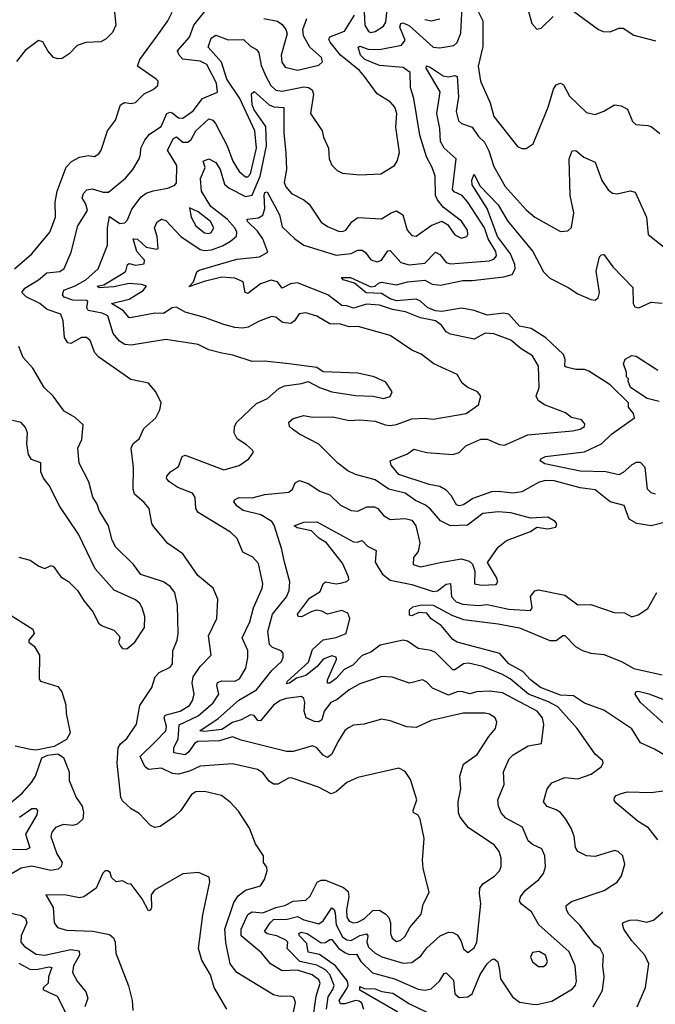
# Model space of a CAD drawing. Extents: x 1552033 to 1694788, y 811965 to 917215.
# Tile 545 of 632: x 1655278 to 1658224, y 899707 to 904270. Entities that reach past the tile are written whole.
import ezdxf

# ---------------------------------------------------------------- set-up
doc = ezdxf.new("R2010")
doc.units = 0

msp = doc.modelspace()

# ---------------------------------------------------------------- linework, layer by layer
at = {"layer": '0CON20XD'}
for points in [[(1656874.3, 904304.3), (1656877.8, 904245), (1656895, 904215.3), (1656905, 904211.1), (1656925, 904214.7), (1656965, 904240), (1656975, 904258.8), (1656989.5, 904395)], [(1655714.1, 904335.9), (1655724.3, 904245), (1655708.9, 904211.1), (1655679.5, 904180.5), (1655655, 904166.7), (1655585, 904164.6), (1655545, 904150.9), (1655507.7, 904112.3), (1655475, 904090), (1655455, 904088.5), (1655435.4, 904095.4), (1655408.8, 904125), (1655385, 904167.5), (1655365, 904173.3), (1655303.1, 904126.9), (1655263.5, 904076.5)], [(1657380.9, 904350.9), (1657425.2, 904265.2), (1657425.2, 904145), (1657403.1, 904055), (1657413.8, 903985), (1657458.8, 903885), (1657475, 903820.6), (1657585, 903682.5), (1657605, 903673.1), (1657625, 903672.9), (1657658, 903695), (1657726.9, 903865), (1657751.4, 903948.6), (1657765, 903968.6), (1657785, 903976), (1657798, 903968), (1657826.2, 903915), (1657905, 903840), (1657945, 903831.1), (1657985, 903845.5), (1658035, 903875.7), (1658065, 903870.6), (1658094.6, 903854.6), (1658118, 903798), (1658133.5, 903783.5), (1658189.1, 903779.1), (1658204.3, 903774.3), (1658245, 903742.9)], [(1655255, 903115.6), (1655334.3, 903185), (1655417.9, 903285), (1655443.8, 903355), (1655443.1, 903425), (1655451.5, 903475), (1655493.4, 903586.6), (1655517.8, 903612.2), (1655555, 903632.2), (1655595, 903640), (1655625, 903636.2), (1655645, 903648.8), (1655655.6, 903665), (1655685.4, 903754.6), (1655722, 903805), (1655746, 903875), (1655764.5, 903885.5), (1655795, 903882), (1655815, 903886.4), (1655855, 903925.7), (1655896.7, 903946.7), (1655918, 903965), (1655920, 903985), (1655911.2, 903995), (1655824.4, 904054.4), (1655834.8, 904085.2), (1655914.7, 904195.3), (1655965.4, 904265), (1655985.6, 904304.4)], [(1656636.9, 899635), (1656652.2, 899745), (1656670.2, 899805), (1656665, 899821.1), (1656633.5, 899843.5), (1656565.2, 899864.8), (1656495, 899862.3), (1656441.1, 899895), (1656399.4, 899945), (1656304.2, 900025), (1656304, 900055), (1656335, 900123.2), (1656355, 900136.3), (1656405, 900131), (1656465, 900155.5), (1656506.7, 900165), (1656545, 900184.8), (1656605, 900189.4), (1656625, 900208), (1656657.1, 900272.9), (1656675, 900282.4), (1656695, 900282.5), (1656778.5, 900248.5), (1656799.9, 900229.9), (1656803.5, 900205), (1656792.6, 900145), (1656795, 900111.2), (1656805, 900092.7), (1656825, 900085.3), (1656845, 900088.1), (1656875, 900103.1), (1656915, 900141.3), (1656945, 900142.8), (1656975.3, 900125.3), (1656988.7, 900108.7), (1656996.2, 900085), (1656997.1, 900035), (1657005, 900012.9), (1657025, 899998.2), (1657045, 900004.5), (1657065, 900023.3), (1657086.2, 900063.8), (1657139.1, 900125), (1657148.6, 900171.4), (1657175.6, 900225), (1657148.5, 900338.5), (1657145.5, 900375), (1657153.3, 900475), (1657134.4, 900565), (1657125, 900584), (1657110.7, 900590.7), (1657103.1, 900595), (1657101.5, 900605), (1657118.2, 900655), (1657089.5, 900749.5), (1657065, 900786.2), (1657035, 900800.8), (1656845, 900758.5), (1656794.2, 900735), (1656745, 900691.8), (1656722.1, 900682.1), (1656663.2, 900713.2), (1656536.4, 900756.4), (1656523.3, 900755), (1656475, 900727.1), (1656455, 900726.9), (1656435, 900741.4), (1656405, 900779.6), (1656380, 900795), (1656265, 900821.5), (1656115, 900810), (1656065, 900787), (1656014.2, 900774.2), (1655986.7, 900776.7), (1655935, 900801.5), (1655875, 900795.9), (1655859, 900809), (1655836.4, 900855), (1655907.3, 900925), (1655955.8, 900975), (1655958.5, 900995), (1655948.3, 901035), (1655952.4, 901047.6), (1656022.3, 901065), (1656065, 901092.2), (1656079.3, 901115), (1656087.5, 901145), (1656076.9, 901195), (1656081.8, 901225), (1656115, 901272.2), (1656165.5, 901325), (1656152.9, 901415), (1656191.8, 901495), (1656196.2, 901585), (1656175.6, 901635), (1656104.5, 901695), (1656034.6, 901794.6), (1655965, 901842.5), (1655899.7, 901919.7), (1655890.6, 901935), (1655877.8, 902005), (1655855, 902033.1), (1655810.9, 902070.9), (1655804.6, 902095), (1655806.2, 902195), (1655794.5, 902285), (1655805, 902305.7), (1655831.7, 902328.3), (1655853.8, 902376.2), (1655910, 902425), (1655927.3, 902462.7), (1655933.8, 902495), (1655910, 902545), (1655875.7, 902585.7), (1655793.1, 902603.1), (1655645, 902705.6), (1655626.5, 902726.5), (1655605, 902782.5), (1655587.3, 902797.3), (1655565, 902797.5), (1655515, 902768.9), (1655502.1, 902772.1), (1655486.5, 902796.5), (1655480.6, 902875), (1655468.9, 902905), (1655405, 902926.9), (1655371.9, 902955), (1655308.5, 902985), (1655288.5, 903005), (1655302.5, 903025), (1655365.8, 903064.2), (1655403.9, 903096.1), (1655465, 903102.7), (1655485, 903116.9), (1655517.7, 903192.3), (1655547.3, 903315), (1655593.3, 903385), (1655585.5, 903415), (1655567.8, 903445), (1655573.5, 903465), (1655588.8, 903481.2), (1655614.1, 903485.9), (1655665, 903471), (1655689.4, 903470.6), (1655768.5, 903535), (1655802.1, 903575), (1655831.4, 903625), (1655838.6, 903645), (1655839.2, 903675), (1655858, 903712), (1655880.6, 903739.4), (1655933.6, 903775), (1655960.9, 903835), (1655975, 903841), (1655985, 903838.2), (1656015, 903814.3), (1656035, 903813.9), (1656082.5, 903847.5), (1656125, 903904.1), (1656195.4, 903934.6), (1656190, 903975), (1656145, 904062.5), (1656115, 904077.3), (1656035, 904087), (1656016.7, 904105), (1656010, 904125), (1656065, 904188.8), (1656085.3, 904245), (1656135, 904306.6)], [(1656700.3, 899685), (1656707.6, 899742.4), (1656729, 899775), (1656734.9, 899795), (1656715.1, 899845.1), (1656695, 899867.1), (1656655, 899888.6), (1656575.9, 899905.9), (1656518, 899965), (1656520.2, 899995), (1656511.3, 900005), (1656469.4, 900025), (1656425, 900033.4), (1656413.5, 900045), (1656438.8, 900085), (1656455, 900099.5), (1656518.3, 900101.7), (1656565, 900113.3), (1656595, 900098.7), (1656665, 900080.2), (1656685, 900094.3), (1656725, 900154.4), (1656735, 900147.1), (1656740, 900129.9), (1656744.5, 900075), (1656775, 900019.2), (1656795, 900005.9), (1656815, 900003), (1656855, 900025.9), (1656885, 900033.3), (1656891, 900025), (1656887.7, 899995), (1656895, 899972.2), (1656925, 899944.3), (1656956.8, 899926.8), (1657055, 899898.4), (1657095, 899901.3), (1657138, 899932), (1657165, 899969.1), (1657226.9, 900025), (1657265, 900042.2), (1657285, 900040), (1657305, 900028.6), (1657322.4, 900002.4), (1657335, 899963.8), (1657355, 899947.5), (1657385, 899969.5), (1657397.2, 899995), (1657415.6, 900175), (1657409.5, 900219.5), (1657410, 900245), (1657424.3, 900265), (1657478.9, 900301.1), (1657502.5, 900325), (1657510, 900345), (1657509.1, 900385), (1657500, 900415), (1657476.3, 900446.3), (1657357.8, 900525), (1657318.8, 900575), (1657312.1, 900595), (1657310.4, 900645), (1657322.3, 900705), (1657317.3, 900765), (1657335, 900820), (1657398.6, 900865), (1657451.7, 900948.3), (1657483.6, 900985), (1657490, 901015), (1657481.4, 901035), (1657455, 901051.6), (1657435.7, 901055.7), (1657333.1, 901056.9), (1657185, 901022.5), (1657115, 900989.1), (1657072.6, 900992.6), (1656995, 901021.5), (1656955, 901027.8), (1656875, 901005.6), (1656825, 901000.6), (1656801.5, 900988.5), (1656784.8, 900975.2), (1656755, 900928.5), (1656723.8, 900865), (1656705, 900850.9), (1656685, 900860.9), (1656655, 900896.1), (1656635, 900905.3), (1656545, 900878.6), (1656515, 900878.4), (1656305, 900931.3), (1656265, 900947.2), (1656205, 900928.5), (1656103.8, 900925), (1656087.7, 900915), (1656062.6, 900877.4), (1656045, 900863.7), (1655993.2, 900873.2), (1655992.9, 900895), (1656012.9, 900937.1), (1656018, 901002), (1656106.1, 901043.9), (1656175.6, 901104.4), (1656201.3, 901145), (1656191.6, 901185), (1656195, 901198.4), (1656215, 901205.9), (1656275, 901204), (1656296.8, 901215), (1656325.9, 901265), (1656335.9, 901315), (1656335, 901346.2), (1656309.4, 901405), (1656345, 901480), (1656361.9, 901545), (1656402.5, 901635), (1656404.6, 901655), (1656385, 901750), (1656359.1, 901779.1), (1656312.9, 901802.9), (1656285.4, 901865.4), (1656255, 901895.6), (1656105.8, 901985.8), (1656093.9, 902005), (1656090.8, 902055), (1656078.9, 902075), (1656011.6, 902101.6), (1655969.1, 902129.1), (1655959.4, 902145), (1655960, 902155), (1655977.1, 902175), (1656015, 902200), (1656031.4, 902245), (1656045, 902251.9), (1656225, 902183.8), (1656296.1, 902203.9), (1656340, 902235), (1656361.4, 902265), (1656357.5, 902275), (1656329.1, 902299.1), (1656286.9, 902326.9), (1656271.8, 902355), (1656273.8, 902385), (1656284.5, 902405), (1656375, 902491.5), (1656426.9, 902515), (1656479.4, 902560.6), (1656505, 902573.3), (1656585, 902583.3), (1656615, 902593.5), (1656667.5, 902565), (1656725, 902546), (1656835, 902528.2), (1656915.9, 902525.9), (1656965, 902513.9), (1656995, 902524.3), (1657003.8, 902545), (1656975, 902590), (1656921.2, 902615), (1656845, 902631.1), (1656685, 902638.8), (1656655, 902657.5), (1656525, 902675.7), (1656412.7, 902687.3), (1656355, 902685.7), (1656266.7, 902715), (1656214.6, 902724.6), (1656155, 902739.4), (1656105, 902764.4), (1655955, 902788.6), (1655795, 902761.3), (1655766, 902765), (1655740.8, 902780.9), (1655711.8, 902815), (1655687.5, 902897.5), (1655660.2, 902910.2), (1655595, 902922.3), (1655590.3, 902935), (1655593.6, 902963.6), (1655587.9, 902967.9), (1655525, 902970), (1655485, 902984.1), (1655476.8, 902995), (1655483, 903017), (1655535, 903035.9), (1655585.5, 903065), (1655641.5, 903115), (1655684.6, 903225.4), (1655685.7, 903305.7), (1655695, 903357.5), (1655742.9, 903325), (1655765, 903328.2), (1655777.8, 903342.2), (1655798.5, 903391.5), (1655841.7, 903448.3), (1655865, 903466.1), (1655896.4, 903476.4), (1655965, 903489.5), (1655997.3, 903502.7), (1656005, 903513.3), (1656006, 903594), (1655963.1, 903665), (1655991.2, 903718.8), (1656005, 903726.3), (1656035, 903702.3), (1656058.3, 903701.7), (1656072.4, 903715), (1656094.7, 903755), (1656155, 903810.7), (1656173.5, 903803.5), (1656185, 903788.5), (1656239.4, 903685), (1656265.6, 903615), (1656295, 903566.2), (1656325, 903541.8), (1656335, 903542.3), (1656347.2, 903555), (1656375.4, 903675), (1656368.6, 903755), (1656298.1, 903905), (1656238.5, 903995), (1656213.7, 904073.7), (1656152.4, 904142.4), (1656165, 904184.2), (1656187.4, 904197.4), (1656245, 904176.8), (1656315, 904177.5), (1656347.6, 904147.6), (1656375, 904132.1), (1656386.4, 904116.4), (1656397.8, 904057.8), (1656419.8, 904005), (1656442, 903965), (1656465, 903943.4), (1656495, 903939.1), (1656595, 903959.2), (1656616.2, 903956.2), (1656633.8, 903945), (1656640.4, 903925), (1656625.8, 903835), (1656680.8, 903755), (1656685.8, 903725), (1656709.2, 903675), (1656712.9, 903625), (1656724.2, 903595), (1656750.3, 903570.3), (1656775, 903559.2), (1656855, 903551.4), (1656952.5, 903555), (1657015, 903594), (1657028.1, 903615), (1657038.1, 903655), (1657021.7, 903771.7), (1657026.2, 903835), (1657017.3, 903865), (1656995, 903889.5), (1656935, 903925.8), (1656875.9, 904005.9), (1656853.3, 904035), (1656765.1, 904105.1), (1656717.6, 904165), (1656711.6, 904178.4), (1656715, 904190.9), (1656782.8, 904217.2), (1656829.4, 904290.6)], [(1657235, 901755.6), (1657325, 901771.1), (1657361.1, 901761.1), (1657376.5, 901746.5), (1657387.1, 901715), (1657386.2, 901655), (1657419.1, 901649.1), (1657487, 901653), (1657494, 901665), (1657488.1, 901685), (1657446.7, 901755), (1657495.6, 901825), (1657533.6, 901856.4), (1657645, 901898.6), (1657675, 901917.5), (1657725, 901910), (1657762.5, 901917.5), (1657767, 901933), (1657760, 901945), (1657725, 901963.8), (1657645, 901960.6), (1657555, 901984.7), (1657495, 901989.2), (1657425, 901980.8), (1657353.1, 901926.9), (1657274.8, 901924.8), (1657227.6, 901947.6), (1657182.3, 902002.3), (1657159.6, 902019.6), (1657111.9, 902041.9), (1657065, 902075.3), (1656989.3, 902095), (1656925, 902137.3), (1656835, 902162.6), (1656798.8, 902178.8), (1656753.2, 902215), (1656665, 902303.1), (1656575, 902348.5), (1656541.9, 902371.9), (1656528.6, 902385), (1656525.8, 902405), (1656545, 902422.2), (1656595, 902436.1), (1656635, 902428.2), (1656729.7, 902429.7), (1656805, 902412.2), (1656855, 902415.3), (1656925, 902408.9), (1656971.9, 902391.9), (1656995, 902389.7), (1657025, 902393.7), (1657095, 902420.4), (1657155, 902423.8), (1657195, 902418.1), (1657346.7, 902445), (1657404.2, 902485), (1657416, 902525), (1657399.4, 902545), (1657355.6, 902565), (1657329.2, 902585), (1657305.4, 902625.4), (1657198, 902675), (1657139.5, 902719.5), (1657095, 902737.9), (1656995.9, 902805.9), (1656847.4, 902847.4), (1656805, 902846.7), (1656765, 902858.2), (1656715, 902859.8), (1656655, 902896.2), (1656605, 902911.2), (1656573.3, 902906.7), (1656551.8, 902875), (1656535, 902862.3), (1656496.4, 902866.4), (1656465, 902890.8), (1656445, 902894.2), (1656385, 902871.5), (1656337.5, 902845), (1656310.5, 902840.5), (1656275, 902843.1), (1656225, 902856.8), (1656135, 902890), (1656045, 902914.3), (1656005, 902937.5), (1655985, 902934.6), (1655945, 902908), (1655905, 902909.7), (1655799.6, 902889.6), (1655785, 902888.8), (1655760, 902920), (1655703.6, 902955), (1655786.4, 902975), (1655850.4, 903015), (1655865.6, 903035), (1655843, 903043), (1655785, 903046.8), (1655715, 903031.3), (1655646.9, 903026.9), (1655638.1, 903035), (1655669, 903041), (1655758.4, 903095), (1655770.8, 903105), (1655778.5, 903135), (1655785, 903140), (1655815, 903132.8), (1655855, 903138.5), (1655856.7, 903155), (1655820.5, 903195), (1655804.2, 903255), (1655825, 903252.5), (1655865, 903216.3), (1655914.3, 903205.7), (1655920.8, 903209.2), (1655915.7, 903265), (1655902.5, 903305), (1655915, 903332.5), (1655935, 903346.2), (1655955, 903339.1), (1656025.1, 903265.1), (1656115, 903204.2), (1656135, 903199.7), (1656166.7, 903203.4), (1656217.6, 903222.4), (1656255.7, 903244.3), (1656282.9, 903267.1), (1656284.1, 903285), (1656275.7, 903305), (1656239.8, 903345), (1656164.8, 903404.8), (1656121.2, 903475), (1656116.4, 903533.6), (1656137.6, 903585), (1656129.2, 903615), (1656155, 903624.6), (1656187.8, 903607.8), (1656207.7, 903575), (1656228, 903508), (1656248.5, 903488.5), (1656325, 903450.6), (1656355, 903456.3), (1656392.8, 903545), (1656421.6, 903685), (1656419.4, 903775), (1656365, 903852.8), (1656356.2, 903875), (1656353, 903927), (1656365, 903937.1), (1656435.1, 903875.1), (1656456.5, 903866.5), (1656502.4, 903862.4), (1656503, 903745), (1656511.9, 903651.9), (1656514.1, 903575), (1656504.4, 903515), (1656511.5, 903495), (1656538.5, 903465), (1656595, 903435.4), (1656619.5, 903415), (1656675, 903331.4), (1656705, 903311.8), (1656755, 903290.5), (1656775, 903288.5), (1656790, 903295), (1656816.9, 903333.1), (1656845, 903352.7), (1656955, 903347.5), (1656999.2, 903375), (1657025, 903383.5), (1657054.3, 903365), (1657073.9, 903293.9), (1657095, 903269.4), (1657115, 903266.9), (1657185, 903315.4), (1657235, 903335.5), (1657260.5, 903320.5), (1657295, 903272.5), (1657325, 903256.9), (1657350, 903265), (1657355.6, 903275), (1657353.3, 903295), (1657325, 903336.2), (1657240.8, 903400.9), (1657213.9, 903435), (1657205.2, 903455.2), (1657203.1, 903545), (1657189.7, 903585), (1657162.8, 903635), (1657132.3, 903735), (1657105.2, 903905.2), (1657089.1, 903955), (1657087.9, 904025), (1657055, 904048.7), (1656945, 904057.2), (1656877.3, 904085), (1656857.2, 904105), (1656847.6, 904142.4), (1656855, 904147.5), (1656893.4, 904133.4), (1656945, 904131.2), (1657047.5, 904152.5), (1657064.7, 904175), (1657040, 904235), (1657045, 904252.2), (1657055, 904255.4), (1657085, 904241.5), (1657195, 904143.3), (1657225, 904139.4), (1657289.8, 904150.2), (1657305, 904164.3), (1657322.7, 904207.3), (1657328.4, 904331.6)], [(1657632, 904325), (1657652.3, 904252.3), (1657675, 904226.7), (1657695, 904230), (1657750, 904285)], [(1657845, 904310), (1657960, 904225), (1657982.5, 904215), (1658015, 904214), (1658055, 904230), (1658075, 904231.2), (1658125, 904198.8), (1658225, 904171.2)], [(1656410, 904275), (1656473.7, 904263.7), (1656495, 904247.5), (1656511.9, 904225), (1656517.8, 904205), (1656490.4, 904105), (1656492.9, 904072.9), (1656509.1, 904049.1), (1656565, 904036.3), (1656665, 904059.1), (1656681.5, 904075), (1656677.3, 904095), (1656622.7, 904142.7), (1656593.5, 904195), (1656590.8, 904225), (1656609.2, 904275)], [(1657155, 904270.3), (1657185.3, 904265.3), (1657225, 904273.9)], [(1658295, 901947.1), (1658205, 901923.8), (1658137.5, 901935), (1658102.1, 901955), (1658079, 902019), (1658015, 902036.2), (1657945, 902090.7), (1657875, 902101.2), (1657755, 902133.3), (1657715, 902134.8), (1657685, 902127.2), (1657605, 902081.6), (1657565, 902076), (1657495, 902083.8), (1657465, 902081.2), (1657378.7, 902051.3), (1657335, 902021.8), (1657315, 902016.9), (1657301.9, 902021.9), (1657277.1, 902065), (1657255, 902089.5), (1657225, 902106.2), (1657176.6, 902116.6), (1657035, 902162.2), (1657000, 902205), (1656995, 902226.2), (1657075, 902258.1), (1657105, 902280), (1657164.7, 902264.7), (1657285, 902254.5), (1657315, 902264.2), (1657345.3, 902294.7), (1657415, 902325.3), (1657445.3, 902325.3), (1657501.8, 902301.8), (1657525, 902298.6), (1657633.8, 902346.2), (1657840, 902365), (1657875, 902371.9), (1657896.2, 902385), (1657897.7, 902397.7), (1657882.5, 902415), (1657835, 902426), (1657807.4, 902447.4), (1657710, 902485), (1657680.8, 902505), (1657671.4, 902525), (1657685.7, 902565), (1657681.8, 902665), (1657655, 902712.5), (1657602.5, 902745), (1657554.3, 902785), (1657475, 902814.6), (1657435, 902817.1), (1657385, 902789.2), (1657275, 902812.5), (1657255, 902823.8), (1657233.1, 902855), (1657205.5, 902875), (1657135, 902888.7), (1657066.8, 902916.8), (1657006.2, 902926.2), (1656945, 902947), (1656885, 902951.5), (1656825, 902933.8), (1656795, 902944.3), (1656770.8, 902945), (1656706.4, 902995), (1656565, 903049.7), (1656533.7, 903046.3), (1656495, 903026.5), (1656472.9, 903055), (1656443.1, 903063.1), (1656394.9, 903045.1), (1656335, 903000.9), (1656323.3, 903005), (1656313.3, 903055), (1656275, 903071.9), (1656215, 903076.2), (1656133.6, 903056.4), (1656062.5, 903032.5), (1656084.5, 903055.5), (1656099.3, 903100.7), (1656110.5, 903109.5), (1656285, 903160.6), (1656389.4, 903170.6), (1656427.5, 903192.5), (1656405.1, 903255.1), (1656380, 903290), (1656333.5, 903335), (1656332, 903345), (1656385, 903351.6), (1656405.3, 903364.7), (1656414.2, 903395), (1656410.8, 903455), (1656415, 903469.4), (1656425, 903472), (1656481.9, 903365), (1656495, 903309.6), (1656553.6, 903253.6), (1656595, 903225.2), (1656745, 903179.3), (1656815, 903186.4), (1656845, 903201.4), (1656865, 903201.4), (1656880.4, 903190.4), (1656905, 903156.8), (1656935, 903147.5), (1656955.2, 903154.8), (1656975.2, 903184.8), (1656985, 903199.5), (1656995, 903200), (1657045, 903144.7), (1657083.1, 903133.1), (1657155, 903141.1), (1657205, 903192.5), (1657225, 903182.5), (1657255, 903145.3), (1657275, 903138.8), (1657455, 903152.2), (1657477.8, 903162.2), (1657487.1, 903175), (1657484.3, 903195), (1657449.6, 903255), (1657431.5, 903305), (1657355, 903424.7), (1657328.6, 903455), (1657291.7, 903471.7), (1657283.3, 903483.3), (1657300.3, 903625), (1657244.7, 903675), (1657228.8, 903705), (1657224.8, 903765), (1657210.7, 903835), (1657226.2, 903935), (1657162.6, 904045), (1657163.3, 904056.7), (1657180.8, 904049.2), (1657240.2, 904010.2), (1657265.3, 904004.7), (1657295, 904011.1), (1657305, 904006), (1657312.1, 903912.1), (1657300.7, 903845), (1657311.8, 903801.8), (1657325, 903788.2), (1657375, 903772.2), (1657405, 903728.1), (1657432.5, 903702.5), (1657452.3, 903662.3), (1657475, 903590), (1657527.4, 903497.4), (1657625, 903388.1), (1657665.7, 903355), (1657785, 903288.6), (1657818.1, 903291.9), (1657835, 903307.5), (1657845.5, 903374.5), (1657829.3, 903455), (1657825.3, 903624.7), (1657837.9, 903662.1), (1657855, 903664.3), (1657892.4, 903632.4), (1657945, 903610), (1657976.2, 903525), (1658005, 903481.1), (1658025, 903466.5), (1658046.9, 903463.1), (1658107.4, 903477.4), (1658130.9, 903470.9), (1658182.5, 903355), (1658190, 903275), (1658295, 903190.8)], [(1658225, 902070.5), (1658205, 902076.9), (1658188.2, 902095), (1658176.7, 902195), (1658155, 902218.5), (1658135, 902217.8), (1658115, 902207.5), (1658075, 902171.1), (1658055, 902160.7), (1657993.8, 902175), (1657875, 902177.3), (1657711.8, 902211.8), (1657690, 902225), (1657693.3, 902235), (1657715, 902245.4), (1657895, 902267), (1657975.1, 902304.9), (1658020.5, 902349.5), (1658126.9, 902425), (1658122.5, 902445), (1658100, 902475), (1658100, 902495), (1658015, 902577.7), (1657915, 902641.3), (1657895, 902649.2), (1657855, 902648.7), (1657810.4, 902660.4), (1657804.7, 902665), (1657806.4, 902695), (1657799, 902719), (1657715.7, 902795.7), (1657648.7, 902838.7), (1657595, 902850), (1657545.3, 902905), (1657519.7, 902910.3), (1657445, 902900.5), (1657385, 902923), (1657325, 902932.4), (1657235, 902917.4), (1657205, 902920.1), (1657169.5, 902935), (1657135.1, 902965.1), (1657115, 902974.6), (1657025, 902966.9), (1656995, 902976.2), (1656955, 903000.8), (1656884.4, 903004.4), (1656829.6, 903049.6), (1656776.7, 903065), (1656770, 903075), (1656811.2, 903075), (1656905, 903032.4), (1656925, 903034.6), (1656940.7, 903049.3), (1656955, 903053.5), (1657025, 903040.6), (1657075, 903055.5), (1657155, 903062.7), (1657190, 903045), (1657228.9, 903038.9), (1657332, 903062), (1657375, 903061.1), (1657522.3, 903077.7), (1657560.5, 903089.5), (1657574.5, 903115), (1657573.1, 903135), (1657552.8, 903185), (1657493, 903265), (1657445.2, 903395.2), (1657375.4, 903505), (1657373.2, 903526.8), (1657385, 903553.3), (1657410.6, 903500.6), (1657495, 903411.3), (1657538.1, 903338.1), (1657655.5, 903195.5), (1657705, 903101.4), (1657735, 903072.7), (1657819.4, 903029.4), (1657865, 902998.8), (1657925, 902972.8), (1657945, 902970), (1657958.4, 902981.6), (1657965.3, 903005), (1657950, 903105), (1657965, 903171.2), (1657975, 903180.8), (1657985, 903181.2), (1658027.3, 903125), (1658119.1, 903029.1), (1658121.8, 902955), (1658128.9, 902938.9), (1658147.5, 902935), (1658205, 902960.5), (1658255, 902955.7)], [(1656155, 903279.3), (1656165, 903283.9), (1656177.3, 903305), (1656162.7, 903335), (1656105, 903378.9), (1656065, 903397.5), (1656073.6, 903355), (1656094.7, 903315), (1656135, 903282.4), (1656155, 903279.3)], [(1656544.1, 899655), (1656556.9, 899715), (1656548.2, 899738.2), (1656535.3, 899745.3), (1656485, 899742.8), (1656455, 899750.6), (1656285, 899854.7), (1656254.2, 899895), (1656233.3, 899993.3), (1656228.8, 900055), (1656271.2, 900178.8), (1656290.5, 900209.5), (1656324, 900236), (1656395, 900255.7), (1656413.5, 900285), (1656425.7, 900325.7), (1656422.9, 900342.9), (1656408, 900365), (1656407.8, 900395), (1656370.5, 900450.5), (1656343.7, 900523.7), (1656292.2, 900602.2), (1656254, 900644), (1656214, 900675), (1656135, 900692.7), (1656095, 900691.8), (1656075, 900680), (1656024.4, 900605), (1655995, 900578.1), (1655929.4, 900530.6), (1655905, 900526.9), (1655885, 900535.5), (1655831.9, 900591.9), (1655795, 900613.1), (1655755, 900650), (1655747.5, 900665), (1655730.6, 900825), (1655735.4, 900895), (1655745, 900914.3), (1655775, 900938.6), (1655819.2, 901005), (1655835, 901092), (1655891.1, 901175), (1655906.7, 901225), (1655925.4, 901244.6), (1655975, 901269.5), (1655986, 901285), (1655987.5, 901345), (1656008.8, 901395), (1656013.5, 901425), (1656010, 901555), (1655997.5, 901615), (1655975, 901643.3), (1655945, 901665.4), (1655839.2, 901699.3), (1655805.3, 901745.3), (1655724.5, 901825), (1655707.6, 901857.6), (1655690, 901925), (1655646.7, 901995), (1655637.3, 902025), (1655617.2, 902057.2), (1655598.3, 902128.3), (1655553.3, 902215), (1655548, 902285), (1655566.1, 902323.9), (1655573, 902393), (1655535, 902426), (1655485, 902455.8), (1655434.2, 902525), (1655391.5, 902565), (1655339.4, 902655), (1655294.4, 902705), (1655274.5, 902755)], [(1658241, 902501), (1658186.7, 902515), (1658109.2, 902565), (1658097.5, 902595), (1658100, 902605), (1658090, 902615), (1658090, 902635), (1658076.2, 902675), (1658083.6, 902696.4), (1658115, 902713.3), (1658135, 902710), (1658235.6, 902645.6)], [(1655775, 901354), (1655812, 901385), (1655856.6, 901453.4), (1655857.7, 901505), (1655845.4, 901545), (1655834.5, 901565), (1655815, 901581.8), (1655716.1, 901626.1), (1655628.5, 901725), (1655551.5, 901885), (1655463.8, 902013.8), (1655415, 902111.2), (1655388.1, 902145), (1655376.7, 902175), (1655376.2, 902216.2), (1655332.4, 902232.4), (1655318.8, 902255), (1655311.2, 902305), (1655314, 902355), (1655305, 902380), (1655285, 902403.3), (1655245, 902412)], [(1656872.9, 899682.9), (1656863.1, 899713.1), (1656852, 899722), (1656835, 899724.3), (1656785, 899708.8), (1656765, 899709.8), (1656758.3, 899725), (1656792.1, 899777.9), (1656801.1, 899795), (1656798, 899815), (1656741.8, 899885), (1656667.8, 899937.8), (1656615, 899948.2), (1656608.3, 899988.3), (1656575.4, 900025), (1656572.5, 900035), (1656585, 900040.9), (1656610, 900035), (1656675, 899992.2), (1656695, 899993.6), (1656715, 900007.1), (1656725, 900007.1), (1656755, 899967.7), (1656785, 899946.7), (1656805, 899938.7), (1656839.8, 899939.8), (1656859.8, 899905), (1656912.8, 899852.8), (1657015, 899825.3), (1657125, 899777.5), (1657157.2, 899772.8), (1657185, 899779.1), (1657223.5, 899815), (1657245, 899850), (1657255, 899852.7), (1657288.3, 899818.3), (1657294.2, 899755), (1657315, 899738), (1657355, 899741.4), (1657374.5, 899755.5), (1657412.1, 899845), (1657445, 899894.6), (1657465, 899913.6), (1657477.3, 899917.3), (1657493.5, 899903.5), (1657502.4, 899865), (1657506.1, 899825), (1657561.5, 899741.5), (1657595, 899717.7), (1657655, 899707.7), (1657675, 899706.2), (1657745, 899721.5), (1657840.4, 899779.6), (1657854.3, 899795.7), (1657858, 899815), (1657852.6, 899885), (1657825, 899950), (1657683.5, 900075), (1657649.5, 900135), (1657605, 900169.5), (1657594.5, 900185), (1657599.5, 900205), (1657620.4, 900235), (1657684.3, 900285), (1657706.4, 900313.6), (1657715.6, 900344.4), (1657712.2, 900395), (1657697.9, 900427.9), (1657655, 900447.8), (1657634.4, 900465), (1657607.6, 900527.6), (1657530.4, 900570.4), (1657509.5, 900595), (1657497.5, 900625), (1657494.5, 900654.5), (1657523.9, 900726.1), (1657520.5, 900785), (1657546.4, 900845), (1657565, 900863.5), (1657634.7, 900905.3), (1657696, 900915), (1657706.8, 901003.2), (1657701.4, 901035), (1657676, 901065), (1657515, 901150.5), (1657455, 901158.2), (1657395, 901155.3), (1657365, 901145.9), (1657325, 901156.6), (1657305, 901155.3), (1657265, 901139.7), (1657192, 901172), (1657165, 901200), (1657145, 901210), (1657084.3, 901195.7), (1657005, 901223.8), (1656956, 901226), (1656855, 901192.2), (1656805.6, 901165), (1656749.9, 901120.1), (1656720.9, 901105), (1656688.8, 901065), (1656678.5, 901025), (1656665, 901016.2), (1656645, 901017.2), (1656605.6, 901035), (1656595.9, 901065), (1656599.6, 901105), (1656594.4, 901124.4), (1656585, 901134), (1656513.8, 901125), (1656485, 901114.3), (1656455, 901092.7), (1656395, 901020), (1656381.7, 901021.7), (1656365, 901045.7), (1656348.1, 901048.1), (1656305, 901024.9), (1656265, 901012.3), (1656215, 900980.9), (1656135, 900971.2), (1656113.5, 900975), (1656197.9, 901032.1), (1656293.7, 901116.3), (1656376.5, 901165), (1656446.7, 901253.3), (1656491.5, 901295), (1656499.6, 901315), (1656499.5, 901335), (1656490.8, 901345), (1656450.4, 901360.4), (1656435.4, 901375), (1656427.5, 901435), (1656449.2, 901515), (1656514.7, 901595), (1656527.8, 901625), (1656529.7, 901665), (1656505, 901756.2), (1656492.8, 901815), (1656457.5, 901927.5), (1656446.8, 901945), (1656396.5, 901975), (1656313.8, 901995), (1656285.5, 902015), (1656270, 902035), (1656274.5, 902045.5), (1656295, 902055.5), (1656355, 902054.2), (1656415, 902069.7), (1656525, 902080.8), (1656542, 902095), (1656555.6, 902124.4), (1656575, 902134.3), (1656615, 902120.4), (1656669.2, 902085), (1656715, 902068.8), (1656765, 902020.6), (1656815, 901995.6), (1656845, 901992.2), (1656887.7, 902012.3), (1656922.3, 902012.3), (1656937.5, 902005), (1656965, 901971.9), (1656995, 901953.1), (1657065, 901958.1), (1657095, 901950), (1657114.4, 901925), (1657133.3, 901845), (1657124.3, 901805.7), (1657103, 901777), (1657101.2, 901745), (1657135.5, 901734.5), (1657235, 901755.6)], [(1656685, 901396.8), (1656745, 901406.6), (1656792, 901425), (1656807.5, 901495), (1656799.7, 901519.7), (1656771.9, 901531.9), (1656705, 901514.6), (1656678.8, 901528.8), (1656655, 901532.9), (1656632.4, 901527.6), (1656585, 901502.7), (1656568.1, 901505), (1656565.9, 901515), (1656621.1, 901588.9), (1656670.4, 901619.6), (1656684.6, 901655.4), (1656695, 901664.4), (1656745, 901655.5), (1656765, 901658.2), (1656795, 901667.1), (1656802.9, 901675), (1656802.5, 901687.5), (1656775, 901751.1), (1656700, 901845), (1656665, 901866.7), (1656631, 901901), (1656564, 901915), (1656550.8, 901925), (1656595, 901942.1), (1656655, 901942.8), (1656825, 901850.3), (1656842, 901848), (1656865, 901856), (1656889.4, 901829.4), (1656930, 901810), (1656926.2, 901756.2), (1656940.5, 901729.5), (1656959.7, 901699.7), (1656995, 901673), (1657095, 901652.1), (1657195, 901620.6), (1657215, 901622.6), (1657255, 901654.4), (1657275, 901656.6), (1657278.8, 901595), (1657301.6, 901571.6), (1657331.4, 901561.4), (1657404.1, 901555.9), (1657445, 901559.4), (1657545, 901538), (1657645, 901531.5), (1657653.5, 901545), (1657645, 901596.2), (1657665, 901622.9), (1657682.9, 901627.1), (1657803.8, 901603.8), (1657865, 901558.9), (1657925, 901560), (1658033.4, 901523.4), (1658081.7, 901521.7), (1658115, 901502.5), (1658145, 901512.5), (1658188.5, 901541.5), (1658230.6, 901615)], [(1655275, 901778.9), (1655326.7, 901765), (1655367.1, 901737.1), (1655395, 901726.7), (1655425, 901740), (1655435, 901736.7), (1655468.8, 901688.8), (1655505, 901666.2), (1655545.6, 901625), (1655576.9, 901575), (1655618.6, 901525), (1655643.6, 901473.6), (1655660.9, 901460.9), (1655715, 901440.8), (1655738.8, 901415), (1655742, 901405), (1655736, 901385), (1655745, 901366.7), (1655755, 901356.2), (1655775, 901354)], [(1658329.4, 900825), (1658219.9, 900889.9), (1658155, 900918.2), (1658115, 900983.1), (1657985, 901069.6), (1657895, 901102.3), (1657845, 901136.6), (1657785, 901139.4), (1657692.3, 901175), (1657645, 901210), (1657609.4, 901249.4), (1657545.7, 901285), (1657502.8, 901332.8), (1657306.2, 901385), (1657285, 901397.5), (1657231.9, 901461.9), (1657185, 901493.3), (1657165, 901519.2), (1657127.8, 901522.2), (1657095, 901507.5), (1657085, 901510), (1657084.2, 901535), (1657100.9, 901549.1), (1657142.2, 901557.8), (1657195, 901556.7), (1657281.1, 901511.1), (1657335, 901490.3), (1657495, 901470.7), (1657595, 901451.4), (1657735, 901393.3), (1657765, 901392.7), (1657795, 901415.6), (1657805, 901415.6), (1657854.4, 901365), (1657887, 901347), (1657925, 901334.7), (1657985, 901327.5), (1658066.5, 901295), (1658125, 901263.1), (1658255.5, 901234.5)], [(1655238.3, 901508.3), (1655340, 901445), (1655345.8, 901425), (1655320, 901395), (1655320, 901385), (1655345, 901366.7), (1655370, 901325), (1655368.8, 901215), (1655375, 901204), (1655455, 901180), (1655474.4, 901155), (1655492.9, 901095), (1655493.1, 901055), (1655512.9, 900965), (1655495.6, 900935), (1655438.8, 900901.2), (1655355, 900885.4), (1655328.4, 900888.4), (1655257.4, 900902.6)], [(1657936.2, 899695), (1657979.5, 899770.5), (1657986.4, 899835), (1657980.5, 899885), (1657984.4, 899935), (1657968.1, 899965), (1657943.3, 899983.3), (1657872.1, 900075), (1657822.7, 900125), (1657812.5, 900145), (1657810.8, 900165), (1657836, 900184), (1657986.1, 900233.9), (1658022.7, 900257.3), (1658047.2, 900272.8), (1658067.6, 900302.4), (1658082.7, 900357.3), (1658073.8, 900395), (1658051.2, 900415), (1658035, 900420), (1657945, 900391.5), (1657905, 900394.6), (1657865, 900414.5), (1657853.4, 900433.4), (1657847, 900485), (1657835, 900520.6), (1657809.2, 900565), (1657785, 900595.3), (1657765, 900608.8), (1657723.1, 900623.1), (1657705.7, 900645), (1657722.5, 900705), (1657745, 900732.9), (1657805, 900758.2), (1657865, 900752.1), (1657927, 900773), (1657972.4, 900807.6), (1657981.4, 900825), (1657980, 900835), (1657945, 900865.8), (1657861.5, 900985), (1657771.6, 901085), (1657729.4, 901109.4), (1657635.7, 901145), (1657550.8, 901215), (1657515.8, 901235.8), (1657425, 901272.2), (1657357.5, 901287.5), (1657335, 901284.2), (1657295, 901257.1), (1657285, 901256.4), (1657205, 901337.8), (1657185, 901346.5), (1657125, 901355.3), (1657075, 901389.6), (1657055, 901395.2), (1656948.7, 901371.3), (1656905, 901338.2), (1656865, 901323.8), (1656821.9, 901278.1), (1656781.7, 901258.3), (1656745, 901216.8), (1656715, 901195.5), (1656704.7, 901194.7), (1656705, 901210), (1656745.7, 901305), (1656745, 901315.4), (1656725, 901321.9), (1656684.2, 901305.8), (1656657, 901273), (1656605, 901230.3), (1656561.6, 901218.4), (1656528.9, 901195), (1656515, 901192.2), (1656520, 901205), (1656616.8, 901293.2), (1656635, 901351.5), (1656685, 901396.8)], [(1658278.5, 900995), (1658155, 901106.2), (1658130, 901145), (1658133.3, 901155), (1658145, 901157.5), (1658194.2, 901145.8), (1658383.4, 901073.4)], [(1655204.7, 900615), (1655290.3, 900685), (1655333.8, 900735), (1655351, 900765), (1655380.6, 900849.4), (1655408.3, 900861.7), (1655455, 900867.1), (1655481.4, 900851.4), (1655507.5, 900785), (1655508.1, 900745), (1655540, 900665), (1655567.3, 900625), (1655574.5, 900595.5), (1655570.8, 900565), (1655545, 900542.2), (1655524.6, 900535.4), (1655480.8, 900540.8), (1655444, 900526), (1655428, 900505), (1655423.4, 900485), (1655451.1, 900405), (1655474.5, 900365), (1655471.1, 900345), (1655456.1, 900333.9), (1655422.2, 900327.8), (1655335, 900347.8), (1655285, 900338.4), (1655232.8, 900307.2)], [(1658235, 900469.1), (1658192.5, 900525), (1658144.5, 900555), (1658040.3, 900640.3), (1658032.9, 900652.9), (1658034.2, 900665), (1658042, 900675), (1658065, 900684.5), (1658095, 900691.5), (1658205, 900688.8), (1658271.7, 900698.3)], [(1655277.1, 900575), (1655335, 900613.8), (1655353.3, 900615), (1655360.9, 900605), (1655357.5, 900585), (1655304.8, 900495), (1655325, 900432.5), (1655306.5, 900423.5), (1655244.5, 900425)], [(1656238.8, 899685), (1656180, 899785), (1656163.3, 899843.3), (1656122.1, 899912.1), (1656106.4, 899965), (1656127.7, 900122.3), (1656160, 900275), (1656156, 900296), (1656107.3, 900317.3), (1656035, 900311.4), (1655903.7, 900236.3), (1655887.5, 900215), (1655888.8, 900155), (1655885, 900143.8), (1655875, 900140), (1655845.8, 900195.8), (1655795, 900263.3), (1655780, 900265), (1655755, 900280), (1655725, 900274), (1655704.2, 900294.2), (1655697.3, 900317.3), (1655685, 900326.2), (1655675, 900326.2), (1655663.8, 900315), (1655632.9, 900245), (1655575, 900205.4), (1655555, 900201.1), (1655493.5, 900213.5), (1655400, 900215), (1655433.8, 900155), (1655438.2, 900085), (1655453.2, 900063.2), (1655495, 900051.1), (1655616.7, 900046.8), (1655695, 900030.8), (1655713.8, 900015), (1655721.2, 899995), (1655723.6, 899943.6), (1655783.1, 899793.1), (1655798.9, 899725), (1655802.1, 899677.9)], [(1655206.8, 900136.8), (1655285, 900118.1), (1655305, 900106.6), (1655310.8, 900085), (1655284.6, 900024.6), (1655283.8, 899995), (1655300.8, 899975), (1655355, 899938.9), (1655394.8, 899934.8), (1655515, 899961.6), (1655554.7, 899954.7), (1655556.3, 899935), (1655527.6, 899885), (1655523.5, 899855), (1655544, 899815), (1655584.8, 899764.8), (1655593.4, 899735), (1655580.9, 899695)], [(1658139.4, 899695), (1658178.1, 899785), (1658193.1, 899895), (1658174.5, 899935), (1658115, 900001.8), (1658077.8, 900055), (1658071.7, 900078.3), (1658075, 900085.8), (1658105, 900096.7), (1658135, 900098.5), (1658185, 900088.5), (1658215, 900096.7), (1658283.8, 900156.2)], [(1657705, 899881.9), (1657718.6, 899891.4), (1657724.4, 899905), (1657715.6, 899935), (1657685, 899952.5), (1657655, 899947.5), (1657645.7, 899925), (1657655, 899904.2), (1657682.8, 899882.8), (1657705, 899881.9)], [(1655275, 899898.5), (1655325, 899869.5), (1655355, 899867.7), (1655415, 899881.2), (1655427.9, 899877.9), (1655412.1, 899835), (1655410, 899805), (1655388.6, 899785), (1655385.8, 899775), (1655451.5, 899745), (1655500.3, 899650.3)], [(1657030.6, 899670.6), (1656855, 899773.2), (1656855, 899789.6), (1656875, 899779.7), (1656925, 899778.3), (1656956.3, 899766.3), (1657008, 899758), (1657085, 899709.4), (1657165, 899670.7)]]:
    msp.add_lwpolyline(points, dxfattribs=at)

doc.saveas('drawing.dxf')
